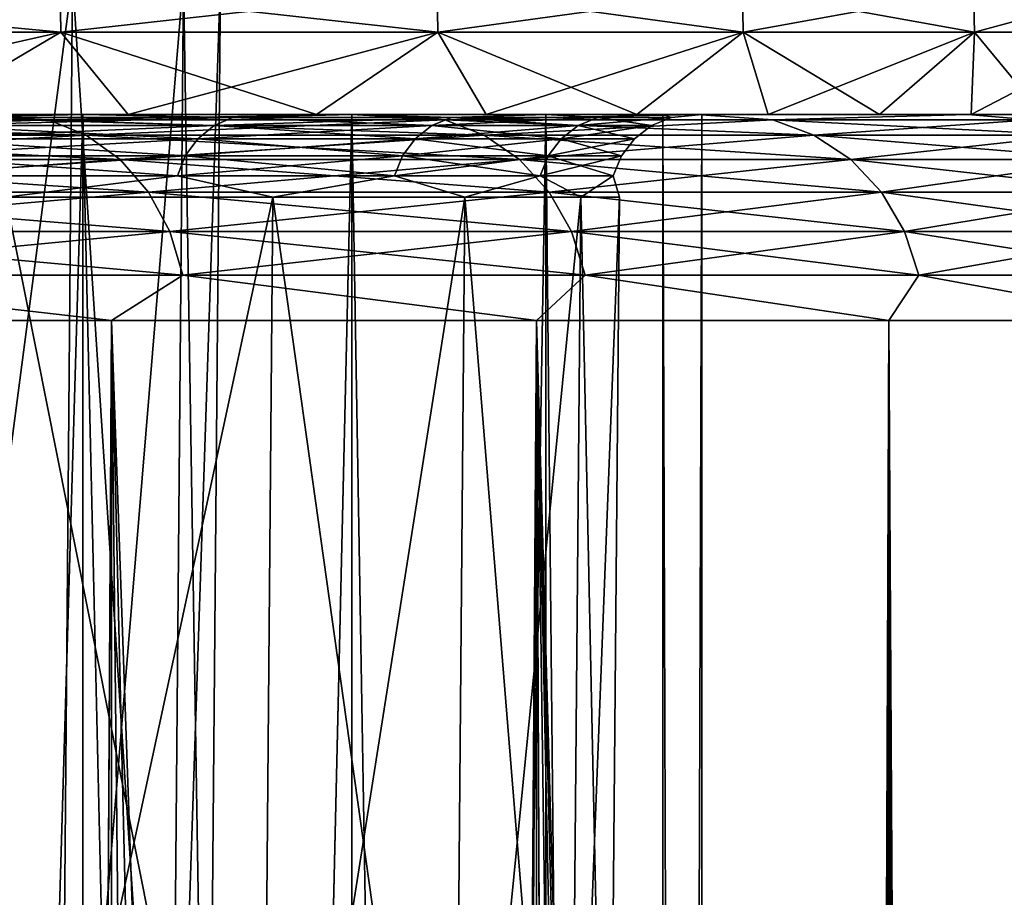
# Model space of a CAD drawing. Header units: metres. Extents: x -24 to 24, y -69 to 184.
# Tile 832 of 896: x 20.59 to 22.98, y 143.8 to 145.93. Entities that reach past the tile are written whole.
import ezdxf

# ---------------------------------------------------------------- set-up
doc = ezdxf.new("R2010")
doc.units = ezdxf.units.M
for name, color, linetype in [('366', 7, 'CONTINUOUS'), ('367', 7, 'CONTINUOUS'), ('369', 7, 'CONTINUOUS'), ('429', 7, 'CONTINUOUS'), ('430', 7, 'CONTINUOUS'), ('554', 2, 'CONTINUOUS'), ('563', 2, 'CONTINUOUS'), ('585', 7, 'CONTINUOUS'), ('587', 7, 'CONTINUOUS'), ('598', 7, 'CONTINUOUS'), ('600', 7, 'CONTINUOUS'), ('602', 7, 'CONTINUOUS')]:
    doc.layers.add(name, color=color, linetype=linetype)

msp = doc.modelspace()

# ---------------------------------------------------------------- linework, layer by layer
at = {"layer": '366'}
for points in [[(20.857303, 145.7, -10.385705), (20.389888, 145.7, -12.178462), (20.355396, 145.7, -11.337895)], [(20.355396, 145.7, 11.337895), (21.399595, 145.7, 10.301448), (20.857303, 145.7, 10.385705)], [(20.389888, 145.7, 12.178462), (21.399595, 145.7, 10.301448), (20.355396, 145.7, 11.337895)], [(21.399594, 145.7, -10.301449), (20.389888, 145.7, -12.178462), (20.857303, 145.7, -10.385705)], [(21.314703, 145.7, -9.411346), (21.399594, 145.7, -10.301449), (20.857303, 145.7, -10.385705)], [(20.857303, 145.7, 10.385705), (21.399595, 145.7, 10.301448), (21.314703, 145.7, 9.411346)], [(21.726597, 145.7, -8.416944), (21.399594, 145.7, -10.301449), (21.314703, 145.7, -9.411346)], [(21.314703, 145.7, 9.411346), (22.237002, 145.7, 8.341353), (21.726597, 145.7, 8.416944)], [(21.399595, 145.7, 10.301448), (22.237002, 145.7, 8.341353), (21.314703, 145.7, 9.411346)], [(22.237002, 145.7, -8.341354), (21.399594, 145.7, -10.301449), (21.726597, 145.7, -8.416944)], [(22.092143, 145.7, -7.404538), (22.237002, 145.7, -8.341354), (21.726597, 145.7, -8.416944)], [(21.726597, 145.7, 8.416944), (22.237002, 145.7, 8.341353), (22.092143, 145.7, 7.404538)], [(22.410541, 145.7, -6.376336), (22.237002, 145.7, -8.341354), (22.092143, 145.7, -7.404538)], [(22.092143, 145.7, 7.404538), (22.89521, 145.7, 6.314416), (22.410541, 145.7, 6.376336)], [(22.237002, 145.7, 8.341353), (22.89521, 145.7, 6.314416), (22.092143, 145.7, 7.404538)], [(22.89521, 145.7, -6.314416), (22.237002, 145.7, -8.341354), (22.410541, 145.7, -6.376336)], [(22.681103, 145.7, -5.334562), (22.89521, 145.7, -6.314416), (22.410541, 145.7, -6.376336)], [(22.410541, 145.7, 6.376336), (22.89521, 145.7, 6.314416), (22.681103, 145.7, 5.334562)], [(22.903274, 145.7, -4.281357), (22.89521, 145.7, -6.314416), (22.681103, 145.7, -5.334562)], [(22.681103, 145.7, 5.334562), (23.369131, 145.7, 4.236295), (22.903274, 145.7, 4.281357)], [(22.89521, 145.7, 6.314416), (23.369131, 145.7, 4.236295), (22.681103, 145.7, 5.334562)], [(23.36913, 145.7, -4.236296), (22.89521, 145.7, -6.314416), (22.903274, 145.7, -4.281357)], [(23.076564, 145.7, -3.219036), (23.36913, 145.7, -4.236296), (22.903274, 145.7, -4.281357)], [(22.903274, 145.7, 4.281357), (23.369131, 145.7, 4.236295), (23.076564, 145.7, 3.219036)]]:
    msp.add_3dface(points, dxfattribs=at)
at = {"layer": '367'}
for points in [[(20.817383, 145.2, -12.437807), (19.618662, -68.3, -14.253792), (19.618662, 145.2, -14.253792)], [(20.817383, -68.3, -12.437807), (19.618662, -68.3, -14.253792), (20.817383, 145.2, -12.437807)], [(21.848495, 145.2, -10.521681), (20.817383, -68.3, -12.437807), (20.817383, 145.2, -12.437807)], [(21.848495, -68.3, -10.521681), (20.817383, -68.3, -12.437807), (21.848495, 145.2, -10.521681)], [(22.703696, 145.2, -8.520839), (21.848495, -68.3, -10.521681), (21.848495, 145.2, -10.521681)], [(22.703696, -68.3, -8.520839), (21.848495, -68.3, -10.521681), (22.703696, 145.2, -8.520839)], [(23.376099, 145.2, -6.451394), (22.703696, -68.3, -8.520839), (22.703696, 145.2, -8.520839)], [(23.376099, -68.3, -6.451393), (22.703696, -68.3, -8.520839), (23.376099, 145.2, -6.451394)]]:
    msp.add_3dface(points, dxfattribs=at)
at = {"layer": '369'}
for points in [[(20.687431, 122.485987, 12.652774), (19.618662, 145.2, 14.253792), (20.23192, 122.978127, 13.369065)], [(20.817383, 145.2, 12.437807), (19.618662, 145.2, 14.253792), (20.687431, 122.485987, 12.652774)], [(21.062739, 121.973118, 12.017634), (20.817383, 145.2, 12.437807), (20.687431, 122.485987, 12.652774)], [(21.385313, 121.418737, 11.433761), (20.817383, 145.2, 12.437807), (21.062739, 121.973118, 12.017634)], [(21.680097, 120.784281, 10.864433), (20.817383, 145.2, 12.437807), (21.385313, 121.418737, 11.433761)], [(21.848495, 145.2, 10.521681), (20.817383, 145.2, 12.437807), (21.680097, 120.784281, 10.864433)], [(21.957548, 120.038796, 10.292162), (21.848495, 145.2, 10.521681), (21.680097, 120.784281, 10.864433)], [(22.20531, 119.207753, 9.746112), (21.848495, 145.2, 10.521681), (21.957548, 120.038796, 10.292162)], [(22.3994, 118.388768, 9.291359), (21.848495, 145.2, 10.521681), (22.20531, 119.207753, 9.746112)], [(22.544064, 117.604392, 8.934633), (21.848495, 145.2, 10.521681), (22.3994, 118.388768, 9.291359)], [(22.655235, 116.805375, 8.648864), (21.848495, 145.2, 10.521681), (22.544064, 117.604392, 8.934633)], [(22.703696, 145.2, 8.520839), (21.848495, 145.2, 10.521681), (22.655235, 116.805375, 8.648864)], [(22.745888, 115.900009, 8.40756), (22.703696, 145.2, 8.520839), (22.655235, 116.805375, 8.648864)], [(22.821783, 114.768286, 8.199311), (22.703696, 145.2, 8.520839), (22.745888, 115.900009, 8.40756)], [(22.854321, 114.074619, 8.108176), (22.703696, 145.2, 8.520839), (22.821783, 114.768286, 8.199311)], [(22.88287, 113.273149, 8.027252), (22.703696, 145.2, 8.520839), (22.854321, 114.074619, 8.108176)], [(23.376099, 145.2, 6.451394), (22.703696, 145.2, 8.520839), (22.88287, 113.273149, 8.027252)], [(23.376099, -68.3, 6.451394), (23.376099, 145.2, 6.451394), (22.88287, 113.273149, 8.027252)]]:
    msp.add_3dface(points, dxfattribs=at)
at = {"layer": '429'}
for points in [[(20.389888, 145.7, -12.178462), (20.664458, 145.687464, -11.93063), (19.546, 145.687464, -13.686257)], [(20.389888, 145.7, -12.178462), (21.399594, 145.7, -10.301449), (20.664458, 145.687464, -11.93063)], [(21.399594, 145.7, -10.301449), (21.625646, 145.687464, -10.084204), (20.664458, 145.687464, -11.93063)], [(21.399594, 145.7, -10.301449), (22.237002, 145.7, -8.341354), (21.625646, 145.687464, -10.084204)], [(22.237002, 145.7, -8.341354), (22.42225, 145.687464, -8.161032), (21.625646, 145.687464, -10.084204)], [(22.237002, 145.7, -8.341354), (22.89521, 145.7, -6.314416), (22.42225, 145.687464, -8.161032)], [(22.89521, 145.7, -6.314416), (23.048208, 145.687464, -6.175749), (22.42225, 145.687464, -8.161032)], [(22.89521, 145.7, -6.314416), (23.36913, 145.7, -4.236296), (23.048208, 145.687464, -6.175749)], [(20.664458, 145.687464, -11.93063), (19.632652, 145.650436, -13.746931), (19.546, 145.687464, -13.686257)], [(20.756068, 145.650436, -11.983521), (19.632652, 145.650436, -13.746931), (20.664458, 145.687464, -11.93063)], [(21.625646, 145.687464, -10.084204), (20.756068, 145.650436, -11.983521), (20.664458, 145.687464, -11.93063)], [(21.721518, 145.650436, -10.12891), (20.756068, 145.650436, -11.983521), (21.625646, 145.687464, -10.084204)], [(22.42225, 145.687464, -8.161032), (21.721518, 145.650436, -10.12891), (21.625646, 145.687464, -10.084204)], [(22.521653, 145.650436, -8.197211), (21.721518, 145.650436, -10.12891), (22.42225, 145.687464, -8.161032)], [(23.048208, 145.687464, -6.175749), (22.521653, 145.650436, -8.197211), (22.42225, 145.687464, -8.161032)], [(23.150386, 145.650436, -6.203127), (22.521653, 145.650436, -8.197211), (23.048208, 145.687464, -6.175749)], [(20.756068, 145.650436, -11.983521), (19.710371, 145.590776, -13.801351), (19.632652, 145.650436, -13.746931)], [(20.838234, 145.590776, -12.03096), (19.710371, 145.590776, -13.801351), (20.756068, 145.650436, -11.983521)], [(21.721518, 145.650436, -10.12891), (20.838234, 145.590776, -12.03096), (20.756068, 145.650436, -11.983521)], [(21.807506, 145.590776, -10.169007), (20.838234, 145.590776, -12.03096), (21.721518, 145.650436, -10.12891)], [(22.521653, 145.650436, -8.197211), (21.807506, 145.590776, -10.169007), (21.721518, 145.650436, -10.12891)], [(22.610809, 145.590776, -8.229661), (21.807506, 145.590776, -10.169007), (22.521653, 145.650436, -8.197211)], [(23.150386, 145.650436, -6.203127), (22.610809, 145.590776, -8.229661), (22.521653, 145.650436, -8.197211)], [(23.24203, 145.590776, -6.227683), (22.610809, 145.590776, -8.229661), (23.150386, 145.650436, -6.203127)], [(20.838234, 145.590776, -12.03096), (19.775252, 145.511482, -13.846781), (19.710371, 145.590776, -13.801351)], [(20.906828, 145.511482, -12.070563), (19.775252, 145.511482, -13.846781), (20.838234, 145.590776, -12.03096)], [(21.807506, 145.590776, -10.169007), (20.906828, 145.511482, -12.070563), (20.838234, 145.590776, -12.03096)], [(21.87929, 145.511482, -10.202481), (20.906828, 145.511482, -12.070563), (21.807506, 145.590776, -10.169007)], [(22.610809, 145.590776, -8.229661), (21.87929, 145.511482, -10.202481), (21.807506, 145.590776, -10.169007)], [(22.685238, 145.511482, -8.256751), (21.87929, 145.511482, -10.202481), (22.610809, 145.590776, -8.229661)], [(23.24203, 145.590776, -6.227683), (22.685238, 145.511482, -8.256751), (22.610809, 145.590776, -8.229661)], [(23.318537, 145.511482, -6.248183), (22.685238, 145.511482, -8.256751), (23.24203, 145.590776, -6.227683)], [(20.906828, 145.511482, -12.070563), (19.824036, 145.416537, -13.880939), (19.775252, 145.511482, -13.846781)], [(20.958403, 145.416537, -12.100339), (19.824036, 145.416537, -13.880939), (20.906828, 145.511482, -12.070563)], [(21.87929, 145.511482, -10.202481), (20.958403, 145.416537, -12.100339), (20.906828, 145.511482, -12.070563)], [(21.933264, 145.416537, -10.227649), (20.958403, 145.416537, -12.100339), (21.87929, 145.511482, -10.202481)], [(22.685238, 145.511482, -8.256751), (21.933264, 145.416537, -10.227649), (21.87929, 145.511482, -10.202481)], [(22.741199, 145.416537, -8.27712), (21.933264, 145.416537, -10.227649), (22.685238, 145.511482, -8.256751)], [(23.318537, 145.511482, -6.248183), (22.741199, 145.416537, -8.27712), (22.685238, 145.511482, -8.256751)], [(23.376061, 145.416537, -6.263597), (22.741199, 145.416537, -8.27712), (23.318537, 145.511482, -6.248183)], [(20.958403, 145.416537, -12.100339), (19.85427, 145.310713, -13.90211), (19.824036, 145.416537, -13.880939)], [(20.990367, 145.310713, -12.118794), (19.85427, 145.310713, -13.90211), (20.958403, 145.416537, -12.100339)], [(21.933264, 145.416537, -10.227649), (20.990367, 145.310713, -12.118794), (20.958403, 145.416537, -12.100339)], [(21.966715, 145.310713, -10.243248), (20.990367, 145.310713, -12.118794), (21.933264, 145.416537, -10.227649)], [(22.741199, 145.416537, -8.27712), (21.966715, 145.310713, -10.243248), (21.933264, 145.416537, -10.227649)], [(22.775883, 145.310713, -8.289743), (21.966715, 145.310713, -10.243248), (22.741199, 145.416537, -8.27712)], [(23.376061, 145.416537, -6.263597), (22.775883, 145.310713, -8.289743), (22.741199, 145.416537, -8.27712)], [(23.411713, 145.310713, -6.27315), (22.775883, 145.310713, -8.289743), (23.376061, 145.416537, -6.263597)], [(20.817383, 145.2, -12.437807), (19.618662, 145.2, -14.253792), (19.85427, 145.310713, -13.90211)], [(20.990367, 145.310713, -12.118794), (20.817383, 145.2, -12.437807), (19.85427, 145.310713, -13.90211)], [(21.848495, 145.2, -10.521681), (20.817383, 145.2, -12.437807), (20.990367, 145.310713, -12.118794)], [(21.966715, 145.310713, -10.243248), (21.848495, 145.2, -10.521681), (20.990367, 145.310713, -12.118794)], [(22.703696, 145.2, -8.520839), (21.848495, 145.2, -10.521681), (21.966715, 145.310713, -10.243248)], [(22.775883, 145.310713, -8.289743), (22.703696, 145.2, -8.520839), (21.966715, 145.310713, -10.243248)], [(23.376099, 145.2, -6.451394), (22.703696, 145.2, -8.520839), (22.775883, 145.310713, -8.289743)], [(23.411713, 145.310713, -6.27315), (23.376099, 145.2, -6.451394), (22.775883, 145.310713, -8.289743)]]:
    msp.add_3dface(points, dxfattribs=at)
at = {"layer": '430'}
for points in [[(20.389888, 145.7, 12.178462), (19.546, 145.687464, 13.686257), (20.664458, 145.687464, 11.93063)], [(21.399595, 145.7, 10.301448), (20.389888, 145.7, 12.178462), (20.664458, 145.687464, 11.93063)], [(21.399595, 145.7, 10.301448), (20.664458, 145.687464, 11.93063), (21.625646, 145.687464, 10.084204)], [(22.237002, 145.7, 8.341353), (21.399595, 145.7, 10.301448), (21.625646, 145.687464, 10.084204)], [(22.237002, 145.7, 8.341353), (21.625646, 145.687464, 10.084204), (22.42225, 145.687464, 8.161032)], [(22.89521, 145.7, 6.314416), (22.237002, 145.7, 8.341353), (22.42225, 145.687464, 8.161032)], [(22.89521, 145.7, 6.314416), (22.42225, 145.687464, 8.161032), (23.048208, 145.687464, 6.175749)], [(23.369131, 145.7, 4.236295), (22.89521, 145.7, 6.314416), (23.048208, 145.687464, 6.175749)], [(19.546, 145.687464, 13.686257), (20.756068, 145.650436, 11.983521), (20.664458, 145.687464, 11.93063)], [(19.632652, 145.650436, 13.746931), (20.756068, 145.650436, 11.983521), (19.546, 145.687464, 13.686257)], [(20.664458, 145.687464, 11.93063), (21.721518, 145.650436, 10.12891), (21.625646, 145.687464, 10.084204)], [(20.756068, 145.650436, 11.983521), (21.721518, 145.650436, 10.12891), (20.664458, 145.687464, 11.93063)], [(21.625646, 145.687464, 10.084204), (22.521653, 145.650436, 8.197211), (22.42225, 145.687464, 8.161032)], [(21.721518, 145.650436, 10.12891), (22.521653, 145.650436, 8.197211), (21.625646, 145.687464, 10.084204)], [(22.42225, 145.687464, 8.161032), (23.150386, 145.650436, 6.203127), (23.048208, 145.687464, 6.175749)], [(22.521653, 145.650436, 8.197211), (23.150386, 145.650436, 6.203127), (22.42225, 145.687464, 8.161032)], [(19.632652, 145.650436, 13.746931), (20.838234, 145.590776, 12.03096), (20.756068, 145.650436, 11.983521)], [(19.710371, 145.590776, 13.801351), (20.838234, 145.590776, 12.03096), (19.632652, 145.650436, 13.746931)], [(20.756068, 145.650436, 11.983521), (21.807506, 145.590776, 10.169007), (21.721518, 145.650436, 10.12891)], [(20.838234, 145.590776, 12.03096), (21.807506, 145.590776, 10.169007), (20.756068, 145.650436, 11.983521)], [(21.721518, 145.650436, 10.12891), (22.610809, 145.590776, 8.229661), (22.521653, 145.650436, 8.197211)], [(21.807506, 145.590776, 10.169007), (22.610809, 145.590776, 8.229661), (21.721518, 145.650436, 10.12891)], [(22.521653, 145.650436, 8.197211), (23.24203, 145.590776, 6.227683), (23.150386, 145.650436, 6.203127)], [(22.610809, 145.590776, 8.229661), (23.24203, 145.590776, 6.227683), (22.521653, 145.650436, 8.197211)], [(19.710371, 145.590776, 13.801351), (20.906828, 145.511482, 12.070563), (20.838234, 145.590776, 12.03096)], [(19.775252, 145.511482, 13.846781), (20.906828, 145.511482, 12.070563), (19.710371, 145.590776, 13.801351)], [(20.838234, 145.590776, 12.03096), (21.87929, 145.511482, 10.202481), (21.807506, 145.590776, 10.169007)], [(20.906828, 145.511482, 12.070563), (21.87929, 145.511482, 10.202481), (20.838234, 145.590776, 12.03096)], [(21.807506, 145.590776, 10.169007), (22.685238, 145.511482, 8.256751), (22.610809, 145.590776, 8.229661)], [(21.87929, 145.511482, 10.202481), (22.685238, 145.511482, 8.256751), (21.807506, 145.590776, 10.169007)], [(22.610809, 145.590776, 8.229661), (23.318537, 145.511482, 6.248183), (23.24203, 145.590776, 6.227683)], [(22.685238, 145.511482, 8.256751), (23.318537, 145.511482, 6.248183), (22.610809, 145.590776, 8.229661)], [(19.775252, 145.511482, 13.846781), (20.958403, 145.416537, 12.100339), (20.906828, 145.511482, 12.070563)], [(19.824036, 145.416537, 13.880939), (20.958403, 145.416537, 12.100339), (19.775252, 145.511482, 13.846781)], [(20.906828, 145.511482, 12.070563), (21.933264, 145.416537, 10.227649), (21.87929, 145.511482, 10.202481)], [(20.958403, 145.416537, 12.100339), (21.933264, 145.416537, 10.227649), (20.906828, 145.511482, 12.070563)], [(21.87929, 145.511482, 10.202481), (22.741199, 145.416537, 8.27712), (22.685238, 145.511482, 8.256751)], [(21.933264, 145.416537, 10.227649), (22.741199, 145.416537, 8.27712), (21.87929, 145.511482, 10.202481)], [(22.685238, 145.511482, 8.256751), (23.376061, 145.416537, 6.263597), (23.318537, 145.511482, 6.248183)], [(22.741199, 145.416537, 8.27712), (23.376061, 145.416537, 6.263597), (22.685238, 145.511482, 8.256751)], [(19.824036, 145.416537, 13.880939), (20.990367, 145.310713, 12.118794), (20.958403, 145.416537, 12.100339)], [(19.85427, 145.310713, 13.90211), (20.990367, 145.310713, 12.118794), (19.824036, 145.416537, 13.880939)], [(20.958403, 145.416537, 12.100339), (21.966715, 145.310713, 10.243248), (21.933264, 145.416537, 10.227649)], [(20.990367, 145.310713, 12.118794), (21.966715, 145.310713, 10.243248), (20.958403, 145.416537, 12.100339)], [(21.933264, 145.416537, 10.227649), (22.775883, 145.310713, 8.289743), (22.741199, 145.416537, 8.27712)], [(21.966715, 145.310713, 10.243248), (22.775883, 145.310713, 8.289743), (21.933264, 145.416537, 10.227649)], [(22.741199, 145.416537, 8.27712), (23.411713, 145.310713, 6.27315), (23.376061, 145.416537, 6.263597)], [(22.775883, 145.310713, 8.289743), (23.411713, 145.310713, 6.27315), (22.741199, 145.416537, 8.27712)], [(19.618662, 145.2, 14.253792), (20.817383, 145.2, 12.437807), (19.85427, 145.310713, 13.90211)], [(19.85427, 145.310713, 13.90211), (20.817383, 145.2, 12.437807), (20.990367, 145.310713, 12.118794)], [(20.817383, 145.2, 12.437807), (21.848495, 145.2, 10.521681), (20.990367, 145.310713, 12.118794)], [(20.990367, 145.310713, 12.118794), (21.848495, 145.2, 10.521681), (21.966715, 145.310713, 10.243248)], [(21.848495, 145.2, 10.521681), (22.703696, 145.2, 8.520839), (21.966715, 145.310713, 10.243248)], [(21.966715, 145.310713, 10.243248), (22.703696, 145.2, 8.520839), (22.775883, 145.310713, 8.289743)], [(22.703696, 145.2, 8.520839), (23.376099, 145.2, 6.451394), (22.775883, 145.310713, 8.289743)], [(22.775883, 145.310713, 8.289743), (23.376099, 145.2, 6.451394), (23.411713, 145.310713, 6.27315)]]:
    msp.add_3dface(points, dxfattribs=at)
at = {"layer": '554'}
for points in [[(20.747507, 145.7, -8.037627), (19.917383, 145.7, -9.917678), (19.917416, 117.5, -9.917613)], [(20.747541, 117.5, -8.03754), (20.747507, 145.7, -8.037627), (19.917416, 117.5, -9.917613)], [(21.400625, 117.5, -6.088987), (20.747507, 145.7, -8.037627), (20.747541, 117.5, -8.03754)], [(21.400621, 145.7, -6.089002), (20.747507, 145.7, -8.037627), (21.400625, 117.5, -6.088987)], [(21.871138, 117.5, -4.088499), (21.400621, 145.7, -6.089002), (21.400625, 117.5, -6.088987)], [(21.871151, 145.7, -4.088427), (21.400621, 145.7, -6.089002), (21.871138, 117.5, -4.088499)], [(22.155077, 117.5, -2.053064), (21.871151, 145.7, -4.088427), (21.871138, 117.5, -4.088499)], [(22.155085, 145.7, -2.052971), (21.871151, 145.7, -4.088427), (22.155077, 117.5, -2.053064)], [(22.25, 117.5), (22.155085, 145.7, -2.052971), (22.155077, 117.5, -2.053064)], [(22.25, 145.7), (22.155085, 145.7, -2.052971), (22.25, 117.5)]]:
    msp.add_3dface(points, dxfattribs=at)
at = {"layer": '563'}
for points in [[(19.917383, 145.7, 9.917678), (20.747507, 145.7, 8.037627), (19.917416, 117.5, 9.917613)], [(19.917416, 117.5, 9.917613), (20.747507, 145.7, 8.037627), (20.747541, 117.5, 8.03754)], [(20.747507, 145.7, 8.037627), (21.400621, 145.7, 6.089002), (20.747541, 117.5, 8.03754)], [(20.747541, 117.5, 8.03754), (21.400621, 145.7, 6.089002), (21.400625, 117.5, 6.088987)], [(21.400621, 145.7, 6.089002), (21.871151, 145.7, 4.088427), (21.400625, 117.5, 6.088987)], [(21.400625, 117.5, 6.088987), (21.871151, 145.7, 4.088427), (21.871138, 117.5, 4.088499)], [(21.871138, 117.5, 4.088499), (21.871151, 145.7, 4.088427), (22.155077, 117.5, 2.053064)], [(21.871151, 145.7, 4.088427), (22.155085, 145.7, 2.052971), (22.155077, 117.5, 2.053064)], [(22.25, 145.7), (22.25, 117.5), (22.155077, 117.5, 2.053064)], [(22.155085, 145.7, 2.052971), (22.25, 145.7), (22.155077, 117.5, 2.053064)]]:
    msp.add_3dface(points, dxfattribs=at)
at = {"layer": '585'}
for points in [[(20.747507, 145.7, 8.037627), (19.917383, 145.7, 9.917678), (20.412081, 145.693239, 8.724542)], [(19.917383, 145.7, -9.917678), (20.747507, 145.7, -8.037627), (20.412081, 145.693239, -8.724542)], [(21.11197, 145.693239, 6.859695), (20.747507, 145.7, 8.037627), (20.412081, 145.693239, 8.724542)], [(20.412081, 145.693239, -8.724542), (20.747507, 145.7, -8.037627), (21.11197, 145.693239, -6.859695)], [(21.400621, 145.7, 6.089002), (20.747507, 145.7, 8.037627), (21.11197, 145.693239, 6.859695)], [(20.747507, 145.7, -8.037627), (21.400621, 145.7, -6.089002), (21.11197, 145.693239, -6.859695)], [(21.641877, 145.693239, 4.939617), (21.400621, 145.7, 6.089002), (21.11197, 145.693239, 6.859695)], [(21.11197, 145.693239, -6.859695), (21.400621, 145.7, -6.089002), (21.641877, 145.693239, -4.939617)], [(21.871151, 145.7, 4.088427), (21.400621, 145.7, 6.089002), (21.641877, 145.693239, 4.939617)], [(21.400621, 145.7, -6.089002), (21.871151, 145.7, -4.088427), (21.641877, 145.693239, -4.939617)], [(21.997537, 145.693239, 2.979769), (21.871151, 145.7, 4.088427), (21.641877, 145.693239, 4.939617)], [(21.641877, 145.693239, -4.939617), (21.871151, 145.7, -4.088427), (21.997537, 145.693239, -2.979769)], [(22.155085, 145.7, 2.052971), (21.871151, 145.7, 4.088427), (21.997537, 145.693239, 2.979769)], [(21.871151, 145.7, -4.088427), (22.155085, 145.7, -2.052971), (21.997537, 145.693239, -2.979769)], [(22.176086, 145.693239, 0.995929), (22.155085, 145.7, 2.052971), (21.997537, 145.693239, 2.979769)], [(21.997537, 145.693239, -2.979769), (22.155085, 145.7, -2.052971), (22.176086, 145.693239, -0.995929)], [(22.25, 145.7), (22.155085, 145.7, 2.052971), (22.176086, 145.693239, 0.995929)], [(22.155085, 145.7, -2.052971), (22.25, 145.7), (22.176086, 145.693239, -0.995929)], [(22.176086, 145.693239, -0.995929), (22.25, 145.7), (22.176086, 145.693239, 0.995929)], [(21.026578, 145.641495, 6.831949), (20.367665, 145.673284, 8.705558), (20.32952, 145.641495, 8.689254)], [(20.32952, 145.641495, -8.689254), (21.066031, 145.673284, -6.844768), (21.026578, 145.641495, -6.831949)], [(20.367665, 145.673284, -8.705558), (21.066031, 145.673284, -6.844768), (20.32952, 145.641495, -8.689254)], [(21.066031, 145.673284, 6.844768), (20.412081, 145.693239, 8.724542), (20.367665, 145.673284, 8.705558)], [(20.367665, 145.673284, -8.705558), (21.11197, 145.693239, -6.859695), (21.066031, 145.673284, -6.844768)], [(20.412081, 145.693239, -8.724542), (21.11197, 145.693239, -6.859695), (20.367665, 145.673284, -8.705558)], [(21.066031, 145.673284, 6.844768), (20.367665, 145.673284, 8.705558), (21.026578, 145.641495, 6.831949)], [(21.11197, 145.693239, 6.859695), (20.412081, 145.693239, 8.724542), (21.066031, 145.673284, 6.844768)], [(21.554343, 145.641495, 4.919638), (21.066031, 145.673284, 6.844768), (21.026578, 145.641495, 6.831949)], [(21.026578, 145.641495, -6.831949), (21.594786, 145.673284, -4.928869), (21.554343, 145.641495, -4.919638)], [(21.066031, 145.673284, -6.844768), (21.594786, 145.673284, -4.928869), (21.026578, 145.641495, -6.831949)], [(21.594786, 145.673284, 4.928869), (21.11197, 145.693239, 6.859695), (21.066031, 145.673284, 6.844768)], [(21.066031, 145.673284, -6.844768), (21.641877, 145.693239, -4.939617), (21.594786, 145.673284, -4.928869)], [(21.11197, 145.693239, -6.859695), (21.641877, 145.693239, -4.939617), (21.066031, 145.673284, -6.844768)], [(21.594786, 145.673284, 4.928869), (21.066031, 145.673284, 6.844768), (21.554343, 145.641495, 4.919638)], [(21.641877, 145.693239, 4.939617), (21.11197, 145.693239, 6.859695), (21.594786, 145.673284, 4.928869)], [(21.908564, 145.641495, 2.967717), (21.594786, 145.673284, 4.928869), (21.554343, 145.641495, 4.919638)], [(21.554343, 145.641495, -4.919638), (21.949672, 145.673284, -2.973285), (21.908564, 145.641495, -2.967717)], [(21.594786, 145.673284, -4.928869), (21.949672, 145.673284, -2.973285), (21.554343, 145.641495, -4.919638)], [(21.949672, 145.673284, 2.973285), (21.641877, 145.693239, 4.939617), (21.594786, 145.673284, 4.928869)], [(21.594786, 145.673284, -4.928869), (21.997537, 145.693239, -2.979769), (21.949672, 145.673284, -2.973285)], [(21.641877, 145.693239, -4.939617), (21.997537, 145.693239, -2.979769), (21.594786, 145.673284, -4.928869)], [(21.949672, 145.673284, 2.973285), (21.594786, 145.673284, 4.928869), (21.908564, 145.641495, 2.967717)], [(21.997537, 145.693239, 2.979769), (21.641877, 145.693239, 4.939617), (21.949672, 145.673284, 2.973285)], [(22.086391, 145.641495, 0.991901), (21.949672, 145.673284, 2.973285), (21.908564, 145.641495, 2.967717)], [(21.908564, 145.641495, -2.967717), (22.127832, 145.673284, -0.993762), (22.086391, 145.641495, -0.991901)], [(21.949672, 145.673284, -2.973285), (22.127832, 145.673284, -0.993762), (21.908564, 145.641495, -2.967717)], [(22.127832, 145.673284, 0.993762), (21.997537, 145.693239, 2.979769), (21.949672, 145.673284, 2.973285)], [(21.949672, 145.673284, -2.973285), (22.176086, 145.693239, -0.995929), (22.127832, 145.673284, -0.993762)], [(21.997537, 145.693239, -2.979769), (22.176086, 145.693239, -0.995929), (21.949672, 145.673284, -2.973285)], [(22.127832, 145.673284, 0.993762), (21.949672, 145.673284, 2.973285), (22.086391, 145.641495, 0.991901)], [(22.176086, 145.693239, 0.995929), (21.997537, 145.693239, 2.979769), (22.127832, 145.673284, 0.993762)], [(22.086391, 145.641495, -0.991901), (22.127832, 145.673284, 0.993762), (22.086391, 145.641495, 0.991901)], [(22.127832, 145.673284, -0.993762), (22.127832, 145.673284, 0.993762), (22.086391, 145.641495, -0.991901)], [(22.127832, 145.673284, -0.993762), (22.176086, 145.693239, 0.995929), (22.127832, 145.673284, 0.993762)], [(22.176086, 145.693239, -0.995929), (22.176086, 145.693239, 0.995929), (22.127832, 145.673284, -0.993762)], [(20.996305, 145.600045, 6.822113), (20.32952, 145.641495, 8.689254), (20.30025, 145.600045, 8.676743)], [(20.30025, 145.600045, -8.676743), (21.026578, 145.641495, -6.831949), (20.996305, 145.600045, -6.822113)], [(20.32952, 145.641495, -8.689254), (21.026578, 145.641495, -6.831949), (20.30025, 145.600045, -8.676743)], [(21.026578, 145.641495, 6.831949), (20.32952, 145.641495, 8.689254), (20.996305, 145.600045, 6.822113)], [(21.523309, 145.600045, 4.912555), (21.026578, 145.641495, 6.831949), (20.996305, 145.600045, 6.822113)], [(20.996305, 145.600045, -6.822113), (21.554343, 145.641495, -4.919638), (21.523309, 145.600045, -4.912555)], [(21.026578, 145.641495, -6.831949), (21.554343, 145.641495, -4.919638), (20.996305, 145.600045, -6.822113)], [(21.554343, 145.641495, 4.919638), (21.026578, 145.641495, 6.831949), (21.523309, 145.600045, 4.912555)], [(21.877021, 145.600045, 2.963444), (21.554343, 145.641495, 4.919638), (21.523309, 145.600045, 4.912555)], [(21.523309, 145.600045, -4.912555), (21.908564, 145.641495, -2.967717), (21.877021, 145.600045, -2.963444)], [(21.554343, 145.641495, -4.919638), (21.908564, 145.641495, -2.967717), (21.523309, 145.600045, -4.912555)], [(21.908564, 145.641495, 2.967717), (21.554343, 145.641495, 4.919638), (21.877021, 145.600045, 2.963444)], [(22.054591, 145.600045, 0.990473), (21.908564, 145.641495, 2.967717), (21.877021, 145.600045, 2.963444)], [(21.877021, 145.600045, -2.963444), (22.086391, 145.641495, -0.991901), (22.054591, 145.600045, -0.990473)], [(21.908564, 145.641495, -2.967717), (22.086391, 145.641495, -0.991901), (21.877021, 145.600045, -2.963444)], [(22.086391, 145.641495, 0.991901), (21.908564, 145.641495, 2.967717), (22.054591, 145.600045, 0.990473)], [(22.054591, 145.600045, -0.990473), (22.086391, 145.641495, 0.991901), (22.054591, 145.600045, 0.990473)], [(22.086391, 145.641495, -0.991901), (22.086391, 145.641495, 0.991901), (22.054591, 145.600045, -0.990473)], [(20.977277, 145.551764, 6.815931), (20.30025, 145.600045, 8.676743), (20.281854, 145.551764, 8.66888)], [(20.281854, 145.551764, -8.66888), (20.996305, 145.600045, -6.822113), (20.977277, 145.551764, -6.815931)], [(20.30025, 145.600045, -8.676743), (20.996305, 145.600045, -6.822113), (20.281854, 145.551764, -8.66888)], [(20.996305, 145.600045, 6.822113), (20.30025, 145.600045, 8.676743), (20.977277, 145.551764, 6.815931)], [(21.503804, 145.551764, 4.908103), (20.996305, 145.600045, 6.822113), (20.977277, 145.551764, 6.815931)], [(20.977277, 145.551764, -6.815931), (21.523309, 145.600045, -4.912555), (21.503804, 145.551764, -4.908103)], [(20.996305, 145.600045, -6.822113), (21.523309, 145.600045, -4.912555), (20.977277, 145.551764, -6.815931)], [(21.523309, 145.600045, 4.912555), (20.996305, 145.600045, 6.822113), (21.503804, 145.551764, 4.908103)], [(21.857195, 145.551764, 2.960758), (21.523309, 145.600045, 4.912555), (21.503804, 145.551764, 4.908103)], [(21.503804, 145.551764, -4.908103), (21.877021, 145.600045, -2.963444), (21.857195, 145.551764, -2.960758)], [(21.523309, 145.600045, -4.912555), (21.877021, 145.600045, -2.963444), (21.503804, 145.551764, -4.908103)], [(21.877021, 145.600045, 2.963444), (21.523309, 145.600045, 4.912555), (21.857195, 145.551764, 2.960758)], [(22.034605, 145.551764, 0.989575), (21.877021, 145.600045, 2.963444), (21.857195, 145.551764, 2.960758)], [(21.857195, 145.551764, -2.960758), (22.054591, 145.600045, -0.990473), (22.034605, 145.551764, -0.989575)], [(21.877021, 145.600045, -2.963444), (22.054591, 145.600045, -0.990473), (21.857195, 145.551764, -2.960758)], [(22.054591, 145.600045, 0.990473), (21.877021, 145.600045, 2.963444), (22.034605, 145.551764, 0.989575)], [(22.034605, 145.551764, -0.989575), (22.054591, 145.600045, 0.990473), (22.034605, 145.551764, 0.989575)], [(22.054591, 145.600045, -0.990473), (22.054591, 145.600045, 0.990473), (22.034605, 145.551764, -0.989575)], [(20.977277, 145.551764, 6.815931), (20.281854, 145.551764, 8.66888), (20.561013, 145.5, 7.965379)], [(20.281854, 145.551764, -8.66888), (20.977277, 145.551764, -6.815931), (20.561013, 145.5, -7.965379)], [(21.208255, 145.5, 6.034269), (20.977277, 145.551764, 6.815931), (20.561013, 145.5, 7.965379)], [(20.561013, 145.5, -7.965379), (20.977277, 145.551764, -6.815931), (21.208255, 145.5, -6.034269)], [(21.503804, 145.551764, 4.908103), (20.977277, 145.551764, 6.815931), (21.208255, 145.5, 6.034269)], [(20.977277, 145.551764, -6.815931), (21.503804, 145.551764, -4.908103), (21.208255, 145.5, -6.034269)], [(21.674557, 145.5, 4.051677), (21.503804, 145.551764, 4.908103), (21.208255, 145.5, 6.034269)], [(21.208255, 145.5, -6.034269), (21.503804, 145.551764, -4.908103), (21.674557, 145.5, -4.051677)], [(21.857195, 145.551764, 2.960758), (21.503804, 145.551764, 4.908103), (21.674557, 145.5, 4.051677)], [(21.503804, 145.551764, -4.908103), (21.857195, 145.551764, -2.960758), (21.674557, 145.5, -4.051677)], [(21.955939, 145.5, 2.034517), (21.857195, 145.551764, 2.960758), (21.674557, 145.5, 4.051677)], [(21.674557, 145.5, -4.051677), (21.857195, 145.551764, -2.960758), (21.955939, 145.5, -2.034517)], [(22.034605, 145.551764, 0.989575), (21.857195, 145.551764, 2.960758), (21.955939, 145.5, 2.034517)], [(21.857195, 145.551764, -2.960758), (22.034605, 145.551764, -0.989575), (21.955939, 145.5, -2.034517)], [(22.05, 145.5), (22.034605, 145.551764, 0.989575), (21.955939, 145.5, 2.034517)], [(21.955939, 145.5, -2.034517), (22.034605, 145.551764, -0.989575), (22.05, 145.5)], [(22.034605, 145.551764, -0.989575), (22.034605, 145.551764, 0.989575), (22.05, 145.5)]]:
    msp.add_3dface(points, dxfattribs=at)
at = {"layer": '587'}
for points in [[(20.69406, 145.9, -11.135792), (19.810067, 145.7, -12.265857), (19.612343, 145.9, -12.946273)], [(19.612343, 145.9, 12.946273), (20.355396, 145.7, 11.337895), (20.69406, 145.9, 11.135792)], [(20.355396, 145.7, -11.337895), (19.810067, 145.7, -12.265857), (20.69406, 145.9, -11.135792)], [(20.857303, 145.7, -10.385705), (20.355396, 145.7, -11.337895), (20.69406, 145.9, -11.135792)], [(20.355396, 145.7, 11.337895), (20.857303, 145.7, 10.385705), (20.69406, 145.9, 11.135792)], [(21.608921, 145.9, -9.236046), (20.857303, 145.7, -10.385705), (20.69406, 145.9, -11.135792)], [(20.69406, 145.9, 11.135792), (21.314703, 145.7, 9.411346), (21.608921, 145.9, 9.236046)], [(20.857303, 145.7, 10.385705), (21.314703, 145.7, 9.411346), (20.69406, 145.9, 11.135792)], [(21.314703, 145.7, -9.411346), (20.857303, 145.7, -10.385705), (21.608921, 145.9, -9.236046)], [(21.726597, 145.7, -8.416944), (21.314703, 145.7, -9.411346), (21.608921, 145.9, -9.236046)], [(21.314703, 145.7, 9.411346), (21.726597, 145.7, 8.416944), (21.608921, 145.9, 9.236046)], [(22.34976, 145.9, -7.262108), (21.726597, 145.7, -8.416944), (21.608921, 145.9, -9.236046)], [(21.608921, 145.9, 9.236046), (22.092143, 145.7, 7.404538), (22.34976, 145.9, 7.262108)], [(21.726597, 145.7, 8.416944), (22.092143, 145.7, 7.404538), (21.608921, 145.9, 9.236046)], [(22.092143, 145.7, -7.404538), (21.726597, 145.7, -8.416944), (22.34976, 145.9, -7.262108)], [(22.410541, 145.7, -6.376336), (22.092143, 145.7, -7.404538), (22.34976, 145.9, -7.262108)], [(22.092143, 145.7, 7.404538), (22.410541, 145.7, 6.376336), (22.34976, 145.9, 7.262108)], [(22.910844, 145.9, -5.229076), (22.410541, 145.7, -6.376336), (22.34976, 145.9, -7.262108)], [(22.34976, 145.9, 7.262108), (22.681103, 145.7, 5.334562), (22.910844, 145.9, 5.229076)], [(22.410541, 145.7, 6.376336), (22.681103, 145.7, 5.334562), (22.34976, 145.9, 7.262108)], [(22.681103, 145.7, -5.334562), (22.410541, 145.7, -6.376336), (22.910844, 145.9, -5.229076)], [(22.903274, 145.7, -4.281357), (22.681103, 145.7, -5.334562), (22.910844, 145.9, -5.229076)], [(22.681103, 145.7, 5.334562), (22.903274, 145.7, 4.281357), (22.910844, 145.9, 5.229076)], [(23.287321, 145.9, -3.154468), (22.903274, 145.7, -4.281357), (22.910844, 145.9, -5.229076)], [(23.076564, 145.7, -3.219036), (22.903274, 145.7, -4.281357), (23.287321, 145.9, -3.154468)], [(22.903274, 145.7, 4.281357), (23.076564, 145.7, 3.219036), (22.910844, 145.9, 5.229076)], [(22.910844, 145.9, 5.229076), (23.076564, 145.7, 3.219036), (23.287321, 145.9, 3.154468)]]:
    msp.add_3dface(points, dxfattribs=at)
at = {"layer": '598'}
for points in [[(20.561013, 145.5, 7.965379), (20.535633, 142.372709, 7.955342), (21.181995, 142.372709, 6.026837)], [(21.208255, 145.5, -6.034269), (21.181995, 142.372709, -6.026837), (20.535633, 142.372709, -7.955342)], [(20.561013, 145.5, -7.965379), (21.208255, 145.5, -6.034269), (20.535633, 142.372709, -7.955342)], [(21.208255, 145.5, 6.034269), (20.561013, 145.5, 7.965379), (21.181995, 142.372709, 6.026837)], [(21.208255, 145.5, 6.034269), (21.181995, 142.372709, 6.026837), (21.6477, 142.372709, 4.046825)], [(21.674557, 145.5, -4.051677), (21.6477, 142.372709, -4.046825), (21.181995, 142.372709, -6.026837)], [(21.208255, 145.5, -6.034269), (21.674557, 145.5, -4.051677), (21.181995, 142.372709, -6.026837)], [(21.674557, 145.5, 4.051677), (21.208255, 145.5, 6.034269), (21.6477, 142.372709, 4.046825)], [(21.674557, 145.5, 4.051677), (21.6477, 142.372709, 4.046825), (21.92878, 142.372709, 2.031822)], [(21.955939, 145.5, -2.034517), (21.92878, 142.372709, -2.031822), (21.6477, 142.372709, -4.046825)], [(21.674557, 145.5, -4.051677), (21.955939, 145.5, -2.034517), (21.6477, 142.372709, -4.046825)], [(21.955939, 145.5, 2.034517), (21.674557, 145.5, 4.051677), (21.92878, 142.372709, 2.031822)], [(21.955939, 145.5, 2.034517), (21.92878, 142.372709, 2.031822), (22.022709, 142.372709, 0)], [(22.05, 145.5), (22.022709, 142.372709, 0), (21.92878, 142.372709, -2.031822)], [(21.955939, 145.5, -2.034517), (22.05, 145.5), (21.92878, 142.372709, -2.031822)], [(22.05, 145.5), (21.955939, 145.5, 2.034517), (22.022709, 142.372709, 0)]]:
    msp.add_3dface(points, dxfattribs=at)
at = {"layer": '600'}
for points in [[(20.276906, 146.031693, -5.769306), (20.246422, 142.4, -5.760633), (20.691552, 142.4, -3.868095)], [(20.722706, 146.031693, 3.873919), (20.691552, 142.4, 3.868095), (20.246422, 142.4, 5.760633)], [(20.276906, 146.031693, 5.769306), (20.722706, 146.031693, 3.873919), (20.246422, 142.4, 5.760633)], [(20.722706, 146.031693, -3.873919), (20.276906, 146.031693, -5.769306), (20.691552, 142.4, -3.868095)], [(20.722706, 146.031693, -3.873919), (20.691552, 142.4, -3.868095), (20.960223, 142.4, -1.942044)], [(20.991782, 146.031693, 1.944968), (20.960223, 142.4, 1.942044), (20.691552, 142.4, 3.868095)], [(20.722706, 146.031693, 3.873919), (20.991782, 146.031693, 1.944968), (20.691552, 142.4, 3.868095)], [(20.991782, 146.031693, -1.944968), (20.722706, 146.031693, -3.873919), (20.960223, 142.4, -1.942044)], [(20.991782, 146.031693, -1.944968), (20.960223, 142.4, -1.942044), (21.05, 142.4, 0)], [(21.081693, 146.031693, 0), (21.05, 142.4, 0), (20.960223, 142.4, 1.942044)], [(20.991782, 146.031693, 1.944968), (21.081693, 146.031693, 0), (20.960223, 142.4, 1.942044)], [(21.081693, 146.031693, 0), (20.991782, 146.031693, -1.944968), (21.05, 142.4, 0)]]:
    msp.add_3dface(points, dxfattribs=at)
at = {"layer": '602'}
for points in [[(19.612343, 145.9, -12.946273), (19.610861, 146.001777, -12.945294), (20.692496, 146.001777, -11.134951)], [(20.69406, 145.9, 11.135792), (20.692496, 146.001777, 11.134951), (19.610861, 146.001777, 12.945294)], [(19.612343, 145.9, 12.946273), (20.69406, 145.9, 11.135792), (19.610861, 146.001777, 12.945294)], [(20.69406, 145.9, -11.135792), (19.612343, 145.9, -12.946273), (20.692496, 146.001777, -11.134951)], [(20.69406, 145.9, -11.135792), (20.692496, 146.001777, -11.134951), (21.607287, 146.001777, -9.235348)], [(21.608921, 145.9, 9.236046), (21.607287, 146.001777, 9.235348), (20.692496, 146.001777, 11.134951)], [(20.69406, 145.9, 11.135792), (21.608921, 145.9, 9.236046), (20.692496, 146.001777, 11.134951)], [(21.608921, 145.9, -9.236046), (20.69406, 145.9, -11.135792), (21.607287, 146.001777, -9.235348)], [(21.608921, 145.9, -9.236046), (21.607287, 146.001777, -9.235348), (22.348071, 146.001777, -7.261559)], [(22.34976, 145.9, 7.262108), (22.348071, 146.001777, 7.261559), (21.607287, 146.001777, 9.235348)], [(21.608921, 145.9, 9.236046), (22.34976, 145.9, 7.262108), (21.607287, 146.001777, 9.235348)], [(22.34976, 145.9, -7.262108), (21.608921, 145.9, -9.236046), (22.348071, 146.001777, -7.261559)], [(22.34976, 145.9, -7.262108), (22.348071, 146.001777, -7.261559), (22.909112, 146.001777, -5.228681)], [(22.910844, 145.9, 5.229076), (22.909112, 146.001777, 5.228681), (22.348071, 146.001777, 7.261559)], [(22.34976, 145.9, 7.262108), (22.910844, 145.9, 5.229076), (22.348071, 146.001777, 7.261559)], [(22.910844, 145.9, -5.229076), (22.34976, 145.9, -7.262108), (22.909112, 146.001777, -5.228681)], [(22.910844, 145.9, -5.229076), (22.909112, 146.001777, -5.228681), (23.285561, 146.001777, -3.154229)], [(23.287321, 145.9, 3.154468), (23.285561, 146.001777, 3.154229), (22.909112, 146.001777, 5.228681)], [(22.910844, 145.9, 5.229076), (23.287321, 145.9, 3.154468), (22.909112, 146.001777, 5.228681)], [(23.287321, 145.9, -3.154468), (22.910844, 145.9, -5.229076), (23.285561, 146.001777, -3.154229)]]:
    msp.add_3dface(points, dxfattribs=at)

doc.saveas('drawing.dxf')
